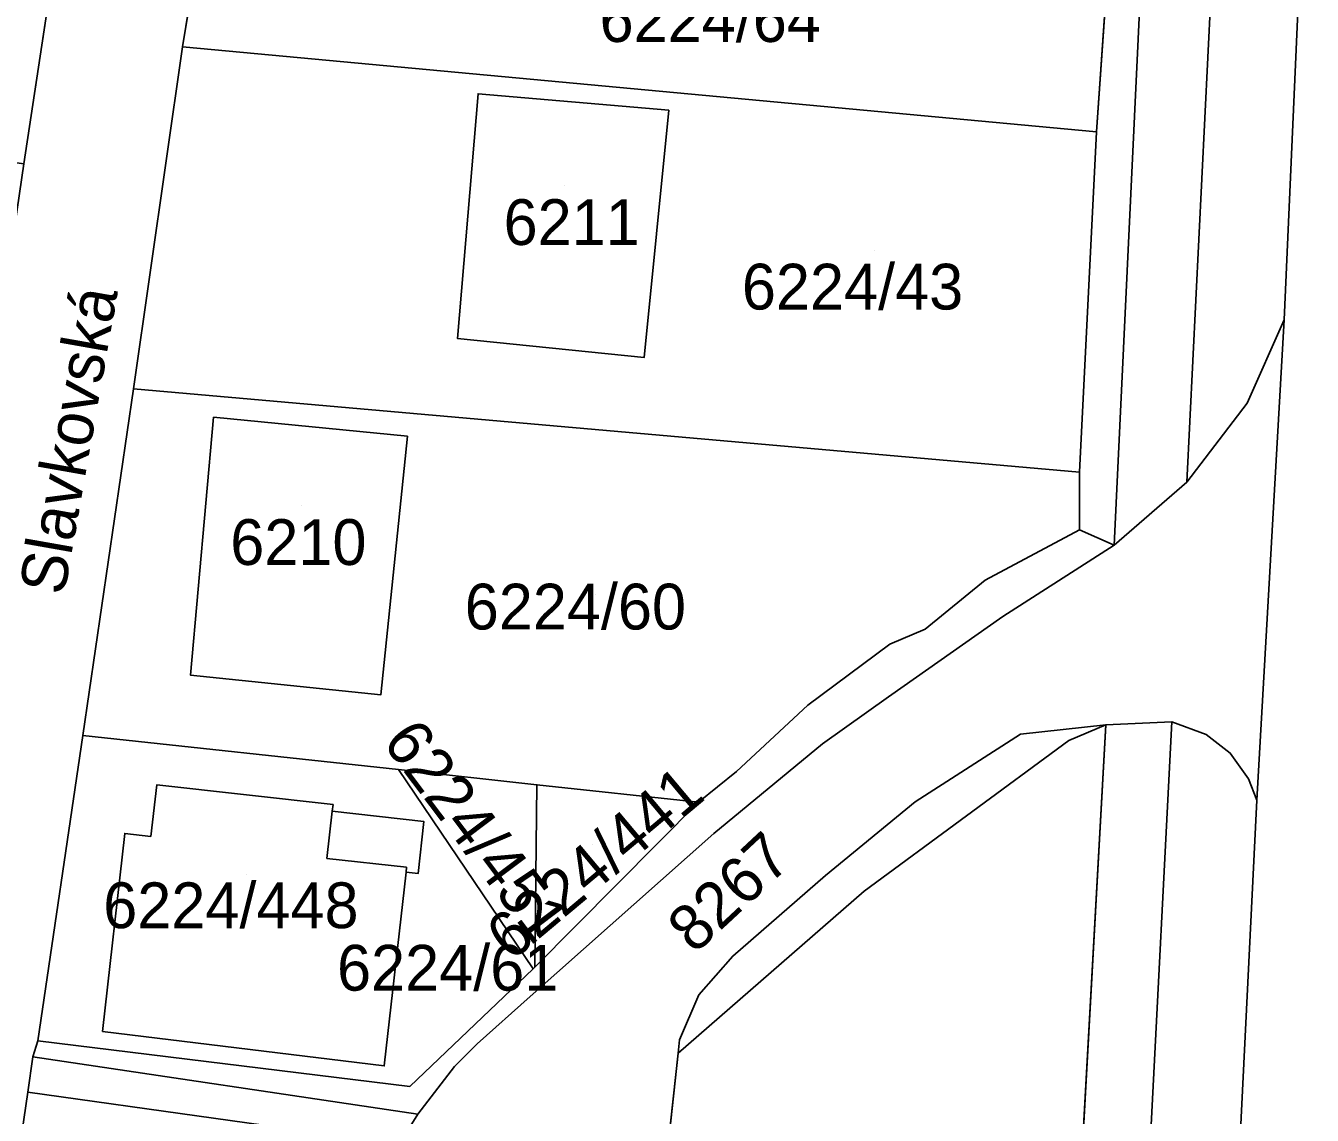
# Model space of a CAD drawing. Extents: x -266199 to -261993, y -1239047 to -1235108.
# Drawn here: x -263730 to -263673.7, y -1236187 to -1236139.4 of the extents above; entities that cross this region are included whole.
import ezdxf

# ---------------------------------------------------------------- set-up
doc = ezdxf.new("R2010")
doc.units = 0
for name, color, linetype in [('body_kn', 7, 'Continuous'), ('kladpar_druhypozemkov', 7, 'Continuous'), ('kladpar_hranice', 7, 'Continuous'), ('kladpar_parcelnecisla', 7, 'Continuous'), ('kladpar_plochy', 7, 'Continuous'), ('popisy', 7, 'Continuous'), ('zappar_hrandruhpozemk', 7, 'Continuous')]:
    doc.layers.add(name, color=color, linetype=linetype)

msp = doc.modelspace()

# ---------------------------------------------------------------- linework, layer by layer
at = {"layer": 'body_kn'}
for p, q in [((-263723.1, -1236140.28), (-263723.1, -1236140.28)), ((-263710.19, -1236142.33), (-263710.19, -1236142.33)), ((-263701.86, -1236143.05), (-263701.86, -1236143.05)), ((-263701.86, -1236143.05), (-263701.86, -1236143.05)), ((-263683.18, -1236144), (-263683.18, -1236144)), ((-263683.18, -1236144), (-263683.18, -1236144)), ((-263674.98, -1236152.21), (-263674.98, -1236152.21)), ((-263711.09, -1236153.03), (-263711.09, -1236153.03)), ((-263702.93, -1236153.85), (-263702.93, -1236153.85)), ((-263725.24, -1236155.23), (-263725.24, -1236155.23)), ((-263676.59, -1236155.85), (-263676.59, -1236155.85)), ((-263721.75, -1236156.47), (-263721.75, -1236156.47)), ((-263713.28, -1236157.3), (-263713.28, -1236157.3)), ((-263683.92, -1236158.86), (-263683.92, -1236158.86)), ((-263683.92, -1236158.86), (-263683.92, -1236158.86)), ((-263679.23, -1236159.31), (-263679.23, -1236159.31)), ((-263679.23, -1236159.31), (-263679.23, -1236159.31)), ((-263683.92, -1236161.38), (-263683.92, -1236161.38)), ((-263683.92, -1236161.38), (-263683.92, -1236161.38)), ((-263682.4, -1236162.06), (-263682.4, -1236162.06)), ((-263682.4, -1236162.06), (-263682.4, -1236162.06)), ((-263688.04, -1236163.58), (-263688.04, -1236163.58)), ((-263687.27, -1236165.17), (-263687.27, -1236165.17)), ((-263690.66, -1236165.72), (-263690.66, -1236165.72)), ((-263692.21, -1236166.38), (-263692.21, -1236166.38)), ((-263722.75, -1236167.74), (-263722.75, -1236167.74)), ((-263722.75, -1236167.74), (-263722.75, -1236167.74)), ((-263714.44, -1236168.59), (-263714.44, -1236168.59)), ((-263692.26, -1236168.68), (-263692.26, -1236168.68)), ((-263695.79, -1236169.05), (-263695.79, -1236169.05)), ((-263682.77, -1236169.91), (-263682.77, -1236169.91)), ((-263682.77, -1236169.91), (-263682.77, -1236169.91)), ((-263679.88, -1236169.78), (-263679.88, -1236169.78)), ((-263679.88, -1236169.78), (-263679.88, -1236169.78)), ((-263727.46, -1236170.37), (-263727.46, -1236170.37)), ((-263727.46, -1236170.37), (-263727.46, -1236170.37)), ((-263686.49, -1236170.31), (-263686.49, -1236170.31)), ((-263684.38, -1236170.59), (-263684.38, -1236170.59)), ((-263678.38, -1236170.33), (-263678.38, -1236170.33)), ((-263695.15, -1236170.73), (-263695.15, -1236170.73)), ((-263677.33, -1236171.14), (-263677.33, -1236171.14)), ((-263713.67, -1236171.86), (-263713.67, -1236171.86)), ((-263713.67, -1236171.86), (-263713.67, -1236171.86)), ((-263698.91, -1236171.95), (-263698.91, -1236171.95)), ((-263676.53, -1236172.27), (-263676.53, -1236172.27)), ((-263724.23, -1236172.53), (-263724.23, -1236172.53)), ((-263724.23, -1236172.53), (-263724.23, -1236172.53)), ((-263707.62, -1236172.52), (-263707.62, -1236172.52)), ((-263707.62, -1236172.52), (-263707.62, -1236172.52)), ((-263716.53, -1236173.39), (-263716.53, -1236173.39)), ((-263700.56, -1236173.28), (-263700.56, -1236173.28)), ((-263691.1, -1236173.27), (-263691.1, -1236173.27)), ((-263676.17, -1236173.19), (-263676.17, -1236173.19)), ((-263676.17, -1236173.19), (-263676.17, -1236173.19)), ((-263716.57, -1236173.68), (-263716.57, -1236173.68)), ((-263712.56, -1236174.13), (-263712.56, -1236174.13)), ((-263725.63, -1236174.65), (-263725.63, -1236174.65)), ((-263724.49, -1236174.78), (-263724.49, -1236174.78)), ((-263699.9, -1236174.65), (-263699.9, -1236174.65)), ((-263716.8, -1236175.74), (-263716.8, -1236175.74)), ((-263713.32, -1236176.13), (-263713.32, -1236176.13)), ((-263713.34, -1236176.34), (-263713.34, -1236176.34)), ((-263713.34, -1236176.34), (-263713.34, -1236176.34)), ((-263712.81, -1236176.4), (-263712.81, -1236176.4)), ((-263695.01, -1236176.49), (-263695.01, -1236176.49)), ((-263693.33, -1236177.17), (-263693.33, -1236177.17)), ((-263699.07, -1236180.01), (-263699.07, -1236180.01)), ((-263707.79, -1236180.57), (-263707.79, -1236180.57)), ((-263707.79, -1236180.57), (-263707.79, -1236180.57)), ((-263707.71, -1236180.49), (-263707.71, -1236180.49)), ((-263707.92, -1236181.78), (-263707.92, -1236181.78)), ((-263700.55, -1236181.71), (-263700.55, -1236181.71)), ((-263726.6, -1236183.3), (-263726.6, -1236183.3)), ((-263729.42, -1236183.71), (-263729.42, -1236183.71)), ((-263729.42, -1236183.71), (-263729.42, -1236183.71)), ((-263710.24, -1236183.84), (-263710.24, -1236183.84)), ((-263701.39, -1236183.67), (-263701.39, -1236183.67)), ((-263729.64, -1236184.41), (-263729.64, -1236184.41)), ((-263729.64, -1236184.41), (-263729.64, -1236184.41)), ((-263701.45, -1236184.25), (-263701.45, -1236184.25)), ((-263701.45, -1236184.25), (-263701.45, -1236184.25)), ((-263714.29, -1236184.81), (-263714.29, -1236184.81)), ((-263711.22, -1236184.83), (-263711.22, -1236184.83)), ((-263713.18, -1236185.71), (-263713.18, -1236185.71)), ((-263729.87, -1236185.95), (-263729.87, -1236185.95)), ((-263729.87, -1236185.95), (-263729.87, -1236185.95)), ((-263712.82, -1236186.92), (-263712.82, -1236186.92)), ((-263712.82, -1236186.92), (-263712.82, -1236186.92))]:
    msp.add_line(p, q, dxfattribs=at)
at = {"layer": 'kladpar_druhypozemkov'}
for p, q in [((-263706.41, -1236146.34), (-263706.41, -1236146.34)), ((-263692.88, -1236149.16), (-263692.88, -1236149.16)), ((-263717.91, -1236160.32), (-263717.91, -1236160.32)), ((-263705.06, -1236164.22), (-263705.06, -1236164.22)), ((-263709.11, -1236174.77), (-263709.11, -1236174.77)), ((-263705.18, -1236175.14), (-263705.18, -1236175.14)), ((-263720.29, -1236176.44), (-263720.29, -1236176.44)), ((-263699.61, -1236176.54), (-263699.61, -1236176.54)), ((-263711.23, -1236179.72), (-263711.23, -1236179.72))]:
    msp.add_line(p, q, dxfattribs=at)
at = {"layer": 'kladpar_hranice'}
for p, q in [((-263713.67, -1236171.86), (-263727.46, -1236170.37)), ((-263727.46, -1236170.37), (-263713.67, -1236171.86)), ((-263713.67, -1236171.86), (-263707.79, -1236180.57))]:
    msp.add_line(p, q, dxfattribs=at)
for points in [[(-263720.89, -1236036.53), (-263710.7, -1236059.31), (-263716.15, -1236095.47), (-263718.4, -1236110.25), (-263720.59, -1236124.9), (-263723.1, -1236140.28), (-263725.24, -1236155.23), (-263727.46, -1236170.37), (-263729.42, -1236183.71), (-263713.18, -1236185.71), (-263707.79, -1236180.57), (-263707.71, -1236180.49), (-263700.56, -1236173.28), (-263698.91, -1236171.95), (-263695.79, -1236169.05), (-263692.21, -1236166.38), (-263690.66, -1236165.72), (-263688.04, -1236163.58), (-263683.92, -1236161.38)], [(-263736.76, -1236189.93), (-263734.43, -1236175.11), (-263732.24, -1236160.36), (-263730.04, -1236145.4), (-263727.8, -1236130.6), (-263725.42, -1236115.62), (-263723.28, -1236101.5), (-263719.97, -1236087.39), (-263717.36, -1236072.55), (-263714.25, -1236058.77), (-263714.94, -1236056.13), (-263715.28, -1236054.87), (-263724.07, -1236038.57)], [(-263686.35, -1236234.75), (-263682.77, -1236169.91), (-263679.88, -1236169.78), (-263678.38, -1236170.33), (-263677.33, -1236171.14), (-263676.53, -1236172.27), (-263676.17, -1236173.19), (-263674.98, -1236152.21), (-263676.59, -1236155.85), (-263679.23, -1236159.31), (-263682.4, -1236162.06), (-263683.92, -1236161.38), (-263683.92, -1236158.86), (-263683.18, -1236144), (-263682.54, -1236134.8), (-263682.27, -1236131.64), (-263681.97, -1236128.52), (-263681.57, -1236124.27), (-263680.46, -1236112.99), (-263679.01, -1236097.85), (-263678.7, -1236095.31), (-263677.94, -1236094.75), (-263676.68, -1236093.96), (-263673.11, -1236099.79)], [(-263682.54, -1236134.8), (-263683.18, -1236144), (-263723.1, -1236140.28), (-263720.59, -1236124.9), (-263689.67, -1236128.05), (-263688.13, -1236128.14), (-263688.3, -1236131.27), (-263688.67, -1236134.27), (-263688.78, -1236135.58), (-263686.71, -1236135.75), (-263686.6, -1236134.46), (-263682.54, -1236134.8)], [(-263727.8, -1236130.6), (-263730.04, -1236145.4), (-263767.39, -1236139.95)], [(-263683.18, -1236144), (-263683.92, -1236158.86), (-263725.24, -1236155.23), (-263723.1, -1236140.28), (-263683.18, -1236144)], [(-263702.93, -1236153.85), (-263701.86, -1236143.05), (-263710.19, -1236142.33), (-263711.09, -1236153.03), (-263702.93, -1236153.85)], [(-263701.86, -1236143.05), (-263702.93, -1236153.85), (-263711.09, -1236153.03), (-263710.19, -1236142.33), (-263701.86, -1236143.05)], [(-263682.4, -1236162.06), (-263679.23, -1236159.31), (-263676.59, -1236155.85), (-263674.98, -1236152.21), (-263676.17, -1236173.19), (-263676.53, -1236172.27), (-263677.33, -1236171.14), (-263678.38, -1236170.33), (-263679.88, -1236169.78), (-263682.77, -1236169.91)], [(-263727.46, -1236170.37), (-263725.24, -1236155.23), (-263683.92, -1236158.86)], [(-263722.75, -1236167.74), (-263721.75, -1236156.47), (-263713.28, -1236157.3), (-263714.44, -1236168.59), (-263722.75, -1236167.74)], [(-263721.75, -1236156.47), (-263722.75, -1236167.74), (-263714.44, -1236168.59), (-263713.28, -1236157.3), (-263721.75, -1236156.47)], [(-263683.92, -1236158.86), (-263683.92, -1236161.38), (-263688.04, -1236163.58), (-263690.66, -1236165.72), (-263692.21, -1236166.38), (-263695.79, -1236169.05), (-263698.91, -1236171.95), (-263700.56, -1236173.28), (-263707.62, -1236172.52), (-263713.67, -1236171.86)], [(-263683.92, -1236161.38), (-263682.4, -1236162.06), (-263687.27, -1236165.17), (-263692.26, -1236168.68), (-263695.15, -1236170.73), (-263699.9, -1236174.65), (-263707.92, -1236181.78), (-263710.24, -1236183.84), (-263711.22, -1236184.83), (-263712.82, -1236186.92), (-263713.64, -1236188.23)], [(-263713.64, -1236188.23), (-263712.82, -1236186.92), (-263711.22, -1236184.83), (-263710.24, -1236183.84), (-263707.92, -1236181.78), (-263699.9, -1236174.65), (-263695.15, -1236170.73), (-263692.26, -1236168.68), (-263687.27, -1236165.17), (-263682.4, -1236162.06)], [(-263703.33, -1236203.01), (-263699.73, -1236199.98), (-263700.7, -1236198.87), (-263701.91, -1236197.01), (-263702.45, -1236195.5), (-263702.44, -1236193.38), (-263701.45, -1236184.25), (-263701.39, -1236183.67), (-263700.55, -1236181.71), (-263699.07, -1236180.01), (-263695.01, -1236176.49), (-263691.1, -1236173.27), (-263686.49, -1236170.31), (-263682.77, -1236169.91)], [(-263682.77, -1236169.91), (-263686.49, -1236170.31), (-263691.1, -1236173.27), (-263695.01, -1236176.49), (-263699.07, -1236180.01), (-263700.55, -1236181.71), (-263701.39, -1236183.67), (-263701.45, -1236184.25), (-263702.44, -1236193.38), (-263702.45, -1236195.5), (-263701.91, -1236197.01), (-263700.7, -1236198.87), (-263699.73, -1236199.98), (-263703.33, -1236203.01)], [(-263682.77, -1236169.91), (-263686.35, -1236234.75)], [(-263707.79, -1236180.57), (-263713.18, -1236185.71), (-263729.42, -1236183.71), (-263727.46, -1236170.37)], [(-263707.79, -1236180.57), (-263713.67, -1236171.86), (-263707.62, -1236172.52), (-263707.71, -1236180.49), (-263707.79, -1236180.57)], [(-263724.23, -1236172.53), (-263716.53, -1236173.39), (-263716.57, -1236173.68), (-263712.56, -1236174.13), (-263712.81, -1236176.4), (-263713.34, -1236176.34), (-263714.29, -1236184.81), (-263726.6, -1236183.3), (-263725.63, -1236174.65), (-263724.49, -1236174.78), (-263724.23, -1236172.53)], [(-263716.53, -1236173.39), (-263724.23, -1236172.53), (-263724.49, -1236174.78), (-263725.63, -1236174.65), (-263726.6, -1236183.3), (-263714.29, -1236184.81), (-263713.34, -1236176.34), (-263712.81, -1236176.4), (-263712.56, -1236174.13), (-263716.57, -1236173.68), (-263716.53, -1236173.39)], [(-263707.62, -1236172.52), (-263700.56, -1236173.28), (-263707.71, -1236180.49), (-263707.62, -1236172.52)]]:
    msp.add_lwpolyline(points, dxfattribs=at)
at = {"layer": 'kladpar_plochy'}
for p, q in [((-263723.1, -1236140.28), (-263720.59, -1236124.9)), ((-263727.8, -1236130.6), (-263730.04, -1236145.4)), ((-263682.54, -1236134.8), (-263683.18, -1236144)), ((-263725.24, -1236155.23), (-263723.1, -1236140.28)), ((-263723.1, -1236140.28), (-263683.18, -1236144)), ((-263683.18, -1236144), (-263723.1, -1236140.28)), ((-263710.19, -1236142.33), (-263711.09, -1236153.03)), ((-263701.86, -1236143.05), (-263710.19, -1236142.33)), ((-263702.93, -1236153.85), (-263701.86, -1236143.05)), ((-263683.18, -1236144), (-263683.92, -1236158.86)), ((-263711.09, -1236153.03), (-263702.93, -1236153.85)), ((-263727.46, -1236170.37), (-263725.24, -1236155.23)), ((-263683.92, -1236158.86), (-263725.24, -1236155.23)), ((-263725.24, -1236155.23), (-263683.92, -1236158.86)), ((-263721.75, -1236156.47), (-263722.75, -1236167.74)), ((-263713.28, -1236157.3), (-263721.75, -1236156.47)), ((-263714.44, -1236168.59), (-263713.28, -1236157.3)), ((-263683.92, -1236158.86), (-263683.92, -1236161.38)), ((-263683.92, -1236161.38), (-263688.04, -1236163.58)), ((-263688.04, -1236163.58), (-263690.66, -1236165.72)), ((-263690.66, -1236165.72), (-263692.21, -1236166.38)), ((-263692.21, -1236166.38), (-263695.79, -1236169.05)), ((-263722.75, -1236167.74), (-263714.44, -1236168.59)), ((-263695.79, -1236169.05), (-263698.91, -1236171.95)), ((-263686.49, -1236170.31), (-263682.77, -1236169.91)), ((-263682.77, -1236169.91), (-263686.35, -1236234.75)), ((-263729.42, -1236183.71), (-263727.46, -1236170.37)), ((-263713.67, -1236171.86), (-263727.46, -1236170.37)), ((-263727.46, -1236170.37), (-263713.67, -1236171.86)), ((-263691.1, -1236173.27), (-263686.49, -1236170.31)), ((-263707.62, -1236172.52), (-263713.67, -1236171.86)), ((-263713.67, -1236171.86), (-263707.79, -1236180.57)), ((-263698.91, -1236171.95), (-263700.56, -1236173.28)), ((-263724.23, -1236172.53), (-263724.49, -1236174.78)), ((-263716.53, -1236173.39), (-263724.23, -1236172.53)), ((-263700.56, -1236173.28), (-263707.62, -1236172.52)), ((-263716.57, -1236173.68), (-263716.53, -1236173.39)), ((-263695.01, -1236176.49), (-263691.1, -1236173.27)), ((-263712.56, -1236174.13), (-263716.57, -1236173.68)), ((-263712.81, -1236176.4), (-263712.56, -1236174.13)), ((-263725.63, -1236174.65), (-263726.6, -1236183.3)), ((-263724.49, -1236174.78), (-263725.63, -1236174.65)), ((-263714.29, -1236184.81), (-263713.34, -1236176.34)), ((-263713.34, -1236176.34), (-263712.81, -1236176.4)), ((-263699.07, -1236180.01), (-263695.01, -1236176.49)), ((-263700.55, -1236181.71), (-263699.07, -1236180.01)), ((-263707.79, -1236180.57), (-263713.18, -1236185.71)), ((-263701.39, -1236183.67), (-263700.55, -1236181.71)), ((-263726.6, -1236183.3), (-263714.29, -1236184.81)), ((-263713.18, -1236185.71), (-263729.42, -1236183.71)), ((-263701.45, -1236184.25), (-263701.39, -1236183.67)), ((-263702.44, -1236193.38), (-263701.45, -1236184.25))]:
    msp.add_line(p, q, dxfattribs=at)
for points in [[(-263736.76, -1236189.93), (-263734.43, -1236175.11), (-263732.24, -1236160.36), (-263730.04, -1236145.4), (-263727.8, -1236130.6), (-263725.42, -1236115.62), (-263723.28, -1236101.5), (-263719.97, -1236087.39), (-263717.36, -1236072.55), (-263714.25, -1236058.77), (-263714.94, -1236056.13), (-263715.28, -1236054.87), (-263724.07, -1236038.57)], [(-263686.35, -1236234.75), (-263682.77, -1236169.91), (-263679.88, -1236169.78), (-263678.38, -1236170.33), (-263677.33, -1236171.14), (-263676.53, -1236172.27), (-263676.17, -1236173.19), (-263674.98, -1236152.21), (-263676.59, -1236155.85), (-263679.23, -1236159.31), (-263682.4, -1236162.06), (-263683.92, -1236161.38), (-263683.92, -1236158.86), (-263683.18, -1236144), (-263682.54, -1236134.8), (-263682.27, -1236131.64), (-263681.97, -1236128.52), (-263681.57, -1236124.27), (-263680.46, -1236112.99), (-263679.01, -1236097.85), (-263678.7, -1236095.31), (-263677.94, -1236094.75), (-263676.68, -1236093.96), (-263673.11, -1236099.79)], [(-263720.59, -1236124.9), (-263723.1, -1236140.28), (-263725.24, -1236155.23), (-263727.46, -1236170.37), (-263729.42, -1236183.71), (-263713.18, -1236185.71), (-263707.79, -1236180.57), (-263707.71, -1236180.49), (-263700.56, -1236173.28), (-263698.91, -1236171.95), (-263695.79, -1236169.05), (-263692.21, -1236166.38), (-263690.66, -1236165.72), (-263688.04, -1236163.58), (-263683.92, -1236161.38), (-263682.4, -1236162.06), (-263687.27, -1236165.17), (-263692.26, -1236168.68), (-263695.15, -1236170.73), (-263699.9, -1236174.65), (-263707.92, -1236181.78), (-263710.24, -1236183.84), (-263711.22, -1236184.83), (-263712.82, -1236186.92), (-263713.64, -1236188.23)], [(-263713.64, -1236188.23), (-263712.82, -1236186.92), (-263711.22, -1236184.83), (-263710.24, -1236183.84), (-263707.92, -1236181.78), (-263699.9, -1236174.65), (-263695.15, -1236170.73), (-263692.26, -1236168.68), (-263687.27, -1236165.17), (-263682.4, -1236162.06), (-263679.23, -1236159.31), (-263676.59, -1236155.85), (-263674.98, -1236152.21), (-263676.17, -1236173.19), (-263676.53, -1236172.27), (-263677.33, -1236171.14), (-263678.38, -1236170.33), (-263679.88, -1236169.78), (-263682.77, -1236169.91), (-263686.49, -1236170.31), (-263691.1, -1236173.27), (-263695.01, -1236176.49), (-263699.07, -1236180.01), (-263700.55, -1236181.71), (-263701.39, -1236183.67), (-263701.45, -1236184.25), (-263702.44, -1236193.38)]]:
    msp.add_lwpolyline(points, dxfattribs=at)
for points in [[(-263701.86, -1236143.05), (-263702.93, -1236153.85), (-263711.09, -1236153.03), (-263710.19, -1236142.33)], [(-263722.75, -1236167.74), (-263721.75, -1236156.47), (-263713.28, -1236157.3), (-263714.44, -1236168.59)], [(-263707.79, -1236180.57), (-263713.67, -1236171.86), (-263707.62, -1236172.52), (-263707.71, -1236180.49)], [(-263724.23, -1236172.53), (-263716.53, -1236173.39), (-263716.57, -1236173.68), (-263712.56, -1236174.13), (-263712.81, -1236176.4), (-263713.34, -1236176.34), (-263714.29, -1236184.81), (-263726.6, -1236183.3), (-263725.63, -1236174.65), (-263724.49, -1236174.78)], [(-263707.62, -1236172.52), (-263700.56, -1236173.28), (-263707.71, -1236180.49)]]:
    msp.add_lwpolyline(points, close=True, dxfattribs=at)
at = {"layer": 'zappar_hrandruhpozemk'}
for p, q in [((-263680.39, -1236119.66), (-263682.4, -1236162.06)), ((-263679.23, -1236159.31), (-263677.29, -1236120.03)), ((-263673.98, -1236129.56), (-263674.98, -1236152.21)), ((-263684.38, -1236170.59), (-263682.77, -1236169.91)), ((-263679.88, -1236169.78), (-263683.23, -1236235.21)), ((-263693.33, -1236177.17), (-263684.38, -1236170.59)), ((-263676.17, -1236173.19), (-263679.24, -1236235.63)), ((-263716.8, -1236175.74), (-263716.57, -1236173.68)), ((-263713.32, -1236176.13), (-263716.8, -1236175.74)), ((-263713.34, -1236176.34), (-263713.32, -1236176.13)), ((-263701.45, -1236184.25), (-263693.33, -1236177.17)), ((-263729.42, -1236183.71), (-263729.64, -1236184.41)), ((-263729.64, -1236184.41), (-263729.87, -1236185.95)), ((-263712.82, -1236186.92), (-263729.64, -1236184.41)), ((-263729.87, -1236185.95), (-263732.13, -1236201.64)), ((-263713.64, -1236188.23), (-263729.87, -1236185.95))]:
    msp.add_line(p, q, dxfattribs=at)

# ---------------------------------------------------------------- texts
at = {"layer": 'kladpar_parcelnecisla'}
for s, p in [('6224/64', (-263704.884, -1236140.07)), ('6211', (-263709.078, -1236148.94)), ('6224/43', (-263698.667, -1236151.76)), ('6210', (-263721.019, -1236162.92)), ('6224/60', (-263710.776, -1236165.74)), ('6224/448', (-263726.569, -1236178.79)), ('6224/61', (-263716.355, -1236181.52))]:
    msp.add_text(s, height=2, dxfattribs=at).set_placement(p)
for s, rotation, p in [('6224/451', 307, (-263714.415, -1236170.668)), ('6224/441', 40, (-263708.744, -1236180.284)), ('8267', 43, (-263700.734, -1236179.961))]:
    msp.add_text(s, height=2, rotation=rotation, dxfattribs=at).set_placement(p)
at = {"layer": 'popisy'}
msp.add_text('Slavkovská', height=2, rotation=80, dxfattribs=at).set_placement((-263728.28, -1236164.294))

doc.saveas('drawing.dxf')
